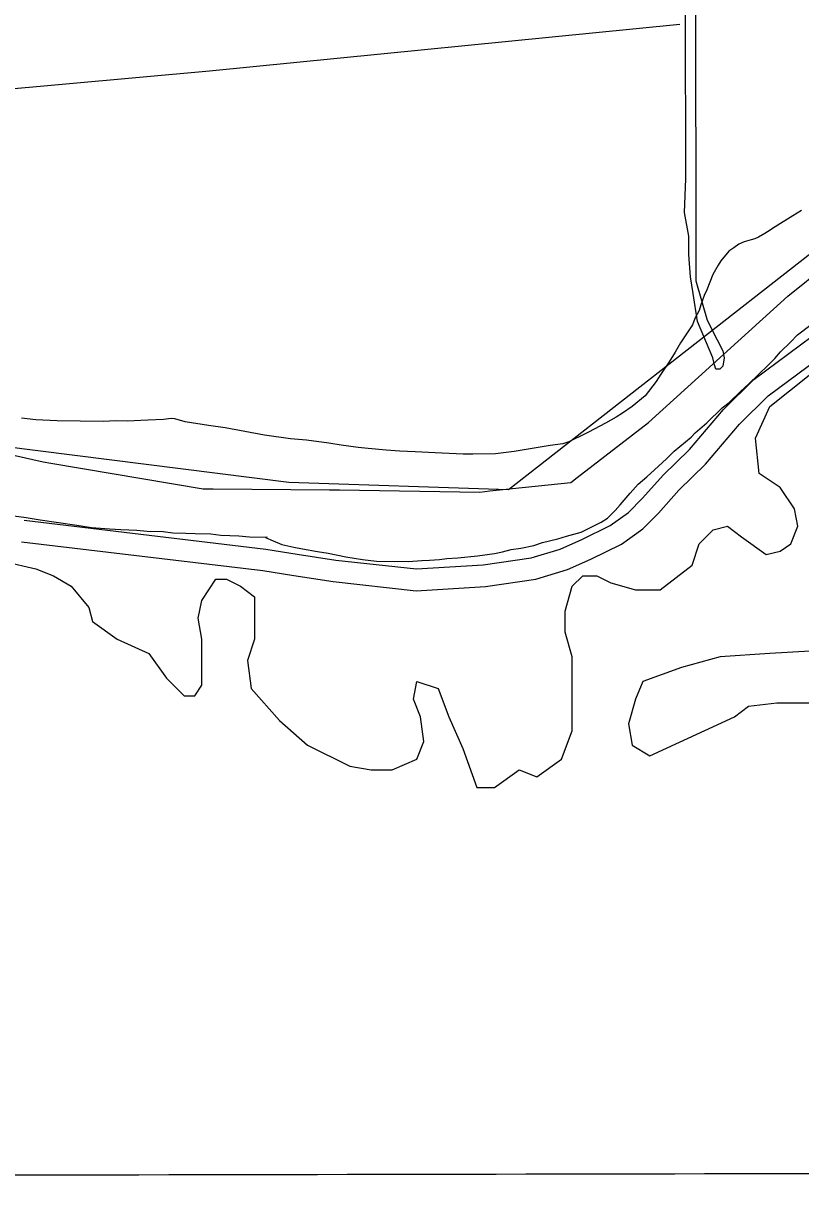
# Model space of a CAD drawing. Extents: x 3329297 to 3367176, y 649250 to 674653.
# Drawn here: x 3355160 to 3356232, y 660693 to 662321 of the extents above; entities that cross this region are included whole.
import ezdxf

# ---------------------------------------------------------------- set-up
doc = ezdxf.new("R2010")
doc.units = 0
for name, color, linetype in [('V-GRID-MAJR', 7, 'Continuous'), ('V-ROAD-CNTR', 7, 'Continuous'), ('V-SITE-VEGE', 7, 'Continuous'), ('V-TOPO-BNDY', 7, 'Continuous'), ('V-TOPO-SHOR', 7, 'Continuous')]:
    doc.layers.add(name, color=color, linetype=linetype)

msp = doc.modelspace()

# ---------------------------------------------------------------- linework, layer by layer
at = {"layer": 'V-GRID-MAJR'}
msp.add_spline([(3333421.13, 660693.428), (3338679.904, 660701.46), (3343938.678, 660710.256), (3349197.451, 660719.817), (3354456.222, 660730.142), (3359714.992, 660741.233), (3364973.7600000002, 660753.089), (3364973.761, 660753.089)], degree=3, dxfattribs=at)
at = {"layer": 'V-ROAD-CNTR'}
for points in [[(3355160.431641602, 661635.50470223), (3355494.0649743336, 661595.7147818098), (3355537.493887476, 661588.776795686), (3355590.819780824, 661580.541812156), (3355702.314557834, 661568.272836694), (3355794.17137412, 661573.9938252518), (3355860.1872420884, 661583.578806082), (3355900.21116204, 661595.638781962), (3355930.2011020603, 661609.0037552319), (3355969.5930232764, 661628.335716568), (3355994.9059726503, 661646.3806804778), (3356013.997934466, 661665.8966414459), (3356042.5198774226, 661697.8325775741), (3356079.1308042, 661733.4475063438), (3356125.9287106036, 661788.6903958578), (3356167.856626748, 661830.0023132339), (3356280.292401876, 661913.5051462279), (3356409.804142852, 662006.3219605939), (3356468.9230246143, 662036.29390065), (3356542.0748783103, 662068.4118364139), (3356592.638777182, 662087.4307983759), (3356626.017710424, 662093.8907854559), (3356670.2386219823, 662089.1577949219), (3356692.5735773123, 662085.2928026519)], [(3355156.879648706, 661605.716761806), (3355489.920982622, 661565.9968412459), (3355532.837896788, 661559.1408549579), (3355586.8877886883, 661550.7938716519), (3355701.6005592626, 661538.170896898), (3355797.263367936, 661544.127884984), (3355866.7052290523, 661554.2108648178), (3355910.6871410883, 661567.4628383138), (3355942.919076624, 661581.8278095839), (3355985.0109924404, 661602.483768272), (3356014.4879334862, 661623.4987262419), (3356035.919890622, 661645.4046824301), (3356064.1938340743, 661677.062619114), (3356101.086760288, 661712.9515473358), (3356147.946666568, 661768.2684367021), (3356187.422587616, 661807.1643589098), (3356297.974366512, 661889.2691947)]]:
    msp.add_lwpolyline(points, dxfattribs=at)
at = {"layer": 'V-SITE-VEGE'}
for points in [[(3356233.6059999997, 662063.5210000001), (3356221.599, 662055.7750000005), (3356197.0249999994, 662040.8600000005), (3356186.7229999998, 662033.6550000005), (3356182.7260000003, 662031.451), (3356174.159, 662026.485), (3356169.029, 662024.2980000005), (3356163.909, 662022.678000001), (3356154.2399999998, 662019.9930000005), (3356146.83, 662016.708), (3356139.959, 662011.7170000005), (3356133.0989999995, 662007.2910000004), (3356122.138, 661993.866), (3356118.6479999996, 661987.692), (3356111.0889999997, 661974.7829999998), (3356102.8459999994, 661953.959), (3356099.3269999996, 661946.082), (3356094.6019999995, 661933.1330000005), (3356092.216, 661925.2420000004), (3356086.3859999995, 661914.007), (3356082.859, 661905.567), (3356066.6229999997, 661880.3310000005), (3356059.063, 661867.4230000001), (3356050.941, 661854.525), (3356039.355, 661837.1450000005), (3356032.974, 661827.051), (3356017.9539999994, 661807.461), (3355999.606, 661792.4520000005), (3355986.45, 661783.5900000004), (3355977.87, 661778.0580000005), (3355963.0240000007, 661769.791), (3355939.616, 661757.1240000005), (3355932.198, 661753.2710000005), (3355916.224, 661745.587), (3355912.2379999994, 661743.9490000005), (3355904.269, 661741.2390000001), (3355886.677, 661738.6749999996), (3355836.724, 661730.3730000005), (3355811.198, 661727.362), (3355780.0459999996, 661726.705), (3355766.4590000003, 661726.91), (3355727.982000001, 661728.6260000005), (3355700.2600000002, 661730.178), (3355679.323, 661731.0630000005), (3355660.093, 661732.4860000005), (3355635.211, 661734.5650000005), (3355621.6410000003, 661735.902), (3355597.908999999, 661739.0930000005), (3355580.9679999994, 661742.181), (3355550.451, 661746.0420000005), (3355528.4, 661748.074), (3355492.238, 661753.1550000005), (3355438.03, 661763.036), (3355414.863, 661766.219), (3355382.6640000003, 661771.2360000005), (3355368.572, 661775.414), (3355363.4869999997, 661776.057), (3355352.7040000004, 661774.523), (3355331.173, 661773.717000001), (3355302.8429999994, 661772.449), (3355286.9940000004, 661772.6880000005), (3355269.4279999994, 661771.8220000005), (3355206.026, 661772.7850000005), (3355176.6069999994, 661774.3640000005), (3355156.8170000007, 661776.3630000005)], [(3355459.239, 661544.283), (3355478.715, 661529.665), (3355478.715, 661471.188), (3355468.977, 661441.953), (3355473.845, 661402.969), (3355512.8000000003, 661359.111), (3355551.753, 661325.002), (3355610.185, 661295.765), (3355639.4020000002, 661290.892), (3355668.614, 661290.892), (3355702.699, 661305.511), (3355712.437, 661329.8740000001), (3355707.571, 661363.988), (3355697.8310000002, 661388.351), (3355702.699, 661412.712), (3355731.916, 661402.969), (3355746.522, 661363.988), (3355765.9990000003, 661320.13), (3355785.475, 661266.527), (3355809.822, 661266.527), (3355843.907, 661290.892), (3355868.253, 661281.1460000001), (3355902.336, 661305.511), (3355916.944, 661344.495), (3355916.944, 661446.8250000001), (3355907.2060000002, 661480.934), (3355907.2060000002, 661510.174), (3355916.944, 661544.283), (3355931.551, 661558.902), (3355951.029, 661558.902), (3355970.506, 661549.155), (3356004.591, 661539.409), (3356038.676, 661539.409), (3356082.4990000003, 661573.52), (3356092.237, 661602.758), (3356111.713, 661622.251), (3356131.19, 661627.125), (3356150.666, 661612.504), (3356184.751, 661588.139), (3356204.23, 661593.011), (3356218.836, 661602.758), (3356228.574, 661627.125), (3356223.7060000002, 661651.488), (3356204.23, 661680.725), (3356175.0130000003, 661700.218), (3356170.145, 661748.946), (3356189.6210000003, 661792.802), (3356355.173, 661924.372)], [(3355146.2819999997, 661641.762), (3355163.231, 661639.2390000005), (3355182.435, 661636.116), (3355233.2809999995, 661628.5500000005), (3355253.6180000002, 661625.4110000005), (3355278.5069999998, 661623.899000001), (3355293.7770000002, 661622.5350000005), (3355315.8439999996, 661621.634), (3355330.547, 661620.2780000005), (3355352.6239999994, 661619.9450000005), (3355365.619, 661618.0480000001), (3355383.7329999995, 661617.7740000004), (3355396.744, 661617.0100000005), (3355418.2559999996, 661616.6839999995), (3355431.8159999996, 661614.7790000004), (3355456.716, 661613.8350000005), (3355471.4179999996, 661612.4800000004), (3355495.761, 661612.111), (3355493.4899999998, 661611.5780000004), (3355504.174, 661606.8860000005), (3355515.9930000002, 661602.1759999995), (3355532.924, 661598.5220000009), (3355544.778, 661596.077), (3355565.672, 661592.3640000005), (3355580.3540000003, 661589.876), (3355604.6309999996, 661584.9770000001), (3355627.787, 661581.2270000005), (3355647.01, 661579.2380000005), (3355691.165, 661578.569), (3355709.3059999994, 661579.9920000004), (3355720.0700000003, 661580.3960000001), (3355733.673, 661581.321), (3355743.888, 661582.866), (3355759.191, 661583.763), (3355786.4069999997, 661586.1830000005), (3355809.674, 661589.7940000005), (3355821.033, 661591.8870000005), (3355832.9719999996, 661595.1020000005), (3355846.0279999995, 661597.1689999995), (3355864.202, 661600.857), (3355876.1499999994, 661604.6399999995), (3355897.1809999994, 661609.981), (3355909.129, 661613.7660000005), (3355929.595, 661619.1150000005), (3355956.9829999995, 661632.8550000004), (3355965.56, 661638.389), (3355976.48, 661648.9830000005), (3355983.3919999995, 661656.8020000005), (3355997.228, 661673.0140000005), (3356008.1729999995, 661685.3040000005), (3356020.215, 661695.3130000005), (3356030.5589999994, 661705.348), (3356047.208, 661720.3850000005), (3356057.56, 661730.985), (3356081.0709999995, 661750.4470000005), (3356086.8179999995, 661756.022), (3356102.884, 661769.932), (3356124.1470000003, 661790.561), (3356133.8910000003, 661798.3420000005), (3356149.4089999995, 661813.3950000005), (3356160.892, 661823.979), (3356187.3279999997, 661849.6240000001), (3356196.531, 661859.11), (3356204.5939999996, 661868.0450000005), (3356218.388, 661881.4250000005), (3356228.165, 661891.4700000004), (3356247.0700000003, 661905.905)], [(3355133.001, 661578.395), (3355176.822, 661568.648), (3355201.171, 661558.902), (3355225.515, 661544.283), (3355249.862, 661515.046), (3355254.732, 661495.553), (3355288.8170000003, 661471.188), (3355332.64, 661451.697), (3355356.984, 661417.588), (3355381.3310000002, 661393.223), (3355395.9390000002, 661393.223), (3355405.678, 661407.841), (3355405.678, 661471.188), (3355400.808, 661500.427), (3355405.678, 661524.792), (3355425.154, 661554.03), (3355439.7630000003, 661554.03), (3355459.239, 661544.283)], [(3356277.268, 661456.571), (3356189.6210000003, 661451.697), (3356121.452, 661446.8250000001), (3356067.89, 661432.206), (3356014.329, 661412.712), (3356004.591, 661388.351), (3355994.852, 661354.2390000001), (3355999.721, 661325.002), (3356024.0670000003, 661310.383), (3356140.928, 661363.988), (3356160.407, 661378.604), (3356199.36, 661383.476), (3356248.051, 661383.476)]]:
    msp.add_lwpolyline(points, dxfattribs=at)
at = {"layer": 'V-TOPO-BNDY'}
for p, q in [((3356214.703, 661944.8289999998), (3356364.127, 662065.6609999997)), ((3356022.503, 661770.479), (3356214.703, 661944.8289999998)), ((3355923.732, 661694.482), (3356022.503, 661770.479)), ((3355036.298, 661750.208), (3355186.72, 661716.17)), ((3355186.72, 661716.1699999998), (3355197.298, 661714.4289999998)), ((3355197.298, 661714.429), (3355407.826, 661678.911)), ((3355915.148, 661687.8789999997), (3355923.732, 661694.4819999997)), ((3355407.826, 661678.911), (3355421.39, 661678.831)), ((3355421.39, 661678.831), (3355581.83, 661677.733)), ((3355581.83, 661677.733), (3355595.613, 661677.639)), ((3355595.613, 661677.639), (3355789.485, 661674.335)), ((3355789.485, 661674.3349999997), (3355803.285, 661676.2829999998)), ((3355803.285, 661676.2829999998), (3355915.148, 661687.8789999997))]:
    msp.add_line(p, q, dxfattribs=at)
at = {"layer": 'V-TOPO-SHOR'}
for points in [[(3356087.1563583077, 662346.7250142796), (3356087.7919794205, 662010.4506422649), (3356087.875998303, 661966.0005815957), (3356103.439172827, 661911.9166882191), (3356117.01859409, 661884.8857005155), (3356124.778263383, 661869.4394218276), (3356126.7291396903, 661859.7800181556), (3356124.818446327, 661848.1806971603), (3356120.9605296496, 661844.3081685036), (3356115.162695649, 661844.297209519), (3356113.2191253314, 661850.091390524), (3356111.2682490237, 661859.7507941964), (3356089.9145464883, 661909.9585059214), (3356084.04365259, 661948.5997736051), (3356080.1345939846, 661971.7838036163), (3356078.143534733, 662002.7019319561), (3356078.0960457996, 662027.8258792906), (3356072.2361108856, 662060.669312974), (3356074.0810503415, 662107.0556379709), (3356073.6426909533, 662338.968997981)], [(3356065.428008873, 662320.3448529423), (3355416.244419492, 662255.7090092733), (3354612.358376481, 662183.1716972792)], [(3358766.106, 661679.429), (3358077.394, 661794.487), (3357745.215, 661786.8420000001), (3357403.536, 661718.138), (3357302.187, 661834.46), (3357248.984, 661949.498), (3356902.0300000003, 662099.988), (3356658.771, 662163.295), (3356473.468, 662139.321), (3356271.504, 662023.7490000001), (3355829.298, 661677.379), (3355525.967, 661687.85), (3354832.5100000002, 661775.214), (3354616.098, 661658.234), (3354419.021, 661503.837), (3354168.669, 661503.329), (3353831.97, 661348.652)]]:
    msp.add_lwpolyline(points, dxfattribs=at)

doc.saveas('drawing.dxf')
